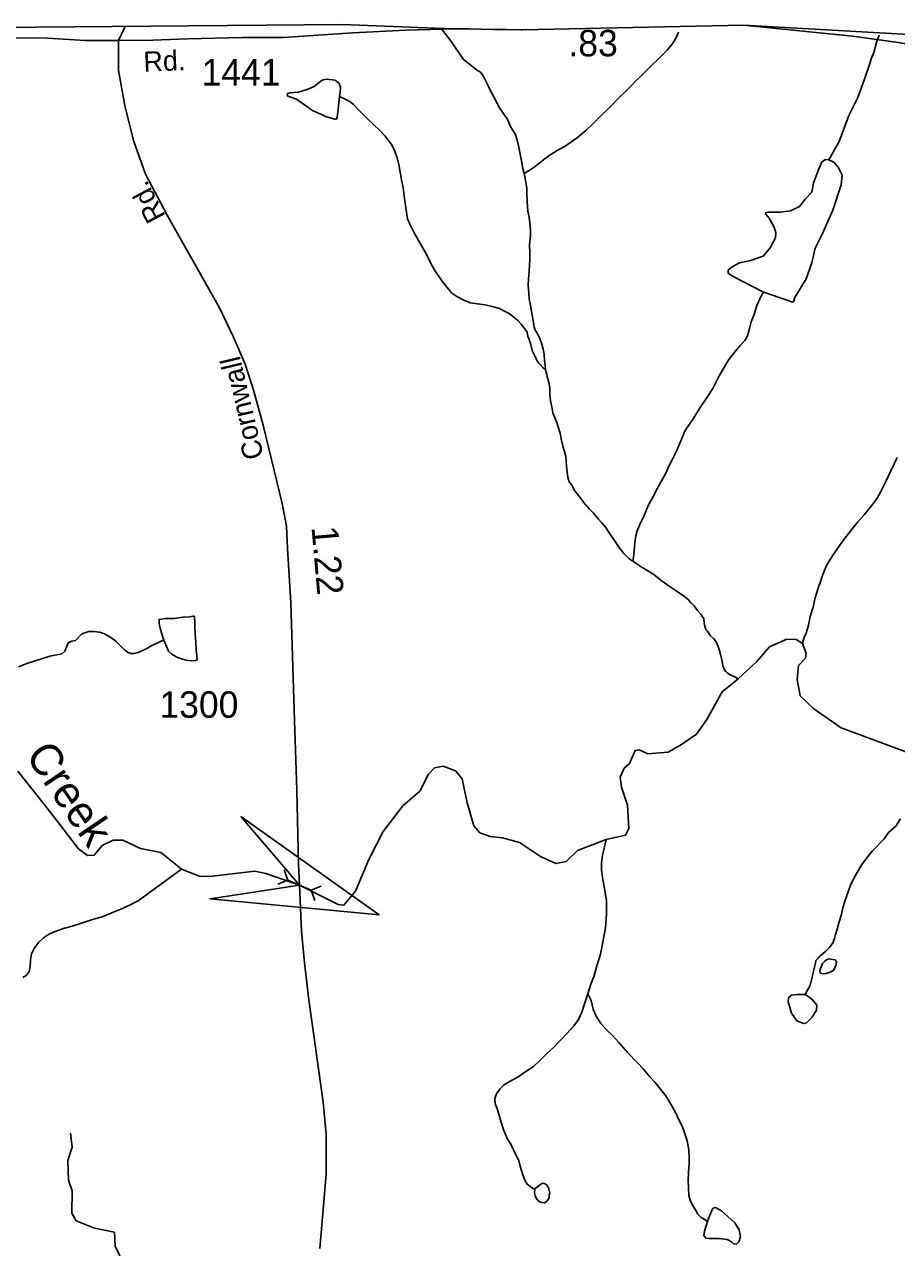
# Model space of a CAD drawing. Extents: x 2056842 to 2160602, y 826753 to 1016856.
# Drawn here: x 2095016 to 2099125, y 1010678 to 1016443 of the extents above; entities that cross this region are included whole.
import ezdxf

# ---------------------------------------------------------------- set-up
doc = ezdxf.new("R2010")
doc.units = 0
for name, color, linetype in [('Exist Boundary Political CountyLine', 7, 'Continuous'), ('Exist Hydrographic Creek Single Shore', 7, 'Continuous'), ('Exist Hydrographic Creek Single Shore Label', 7, 'Continuous'), ('Exist Hydrographic Misc Water Feature', 7, 'Continuous'), ('Exist Road Non-System Type 51', 7, 'Continuous'), ('Exist Road Secondary Mileage Hundredths English Label', 7, 'Continuous'), ('Exist Road Secondary Structure Culvert Attributed CELL', 7, 'Continuous'), ('Exist Road Secondary Structure Culvert CELL', 7, 'Continuous'), ('Exist Road Secondary Type 51 Attributed', 7, 'Continuous'), ('Exist Road Secondary Type 51 Label', 7, 'Continuous'), ('Exist Road Secondary Type 51 Number Label', 7, 'Continuous')]:
    doc.layers.add(name, color=color, linetype=linetype)

msp = doc.modelspace()

# ---------------------------------------------------------------- linework, layer by layer
at = {"layer": 'Exist Boundary Political CountyLine'}
msp.add_lwpolyline([(2115964.3, 1016192.1), (2110262.3, 1016187.5), (2106573, 1016265.5), (2106573, 1016265.5), (2102941.6, 1016340.6), (2102941.6, 1016340.6), (2101374.8, 1016366.7), (2101374.8, 1016366.7), (2099296, 1016389.5), (2098404.7, 1016440.5), (2097360.9, 1016418), (2097356.8, 1016418), (2097286.5, 1016419.1), (2097226.1, 1016420.2), (2097166.3, 1016421.3), (2097111, 1016422.2), (2097102.1, 1016422.4), (2097075.8, 1016422.9), (2097075.8, 1016422.9), (2097071.5, 1016422.9), (2097046.7, 1016423.4), (2096950.9, 1016425.1), (2096514.8, 1016443.2), (2089277.3, 1016380.6)], dxfattribs=at)
at = {"layer": 'Exist Hydrographic Creek Single Shore'}
for points in [[(2099211.8, 1012998.9), (2098864.3, 1013127.7), (2098736.3, 1013216.5), (2098671.9, 1013278.5), (2098657.5, 1013356.2), (2098663.8, 1013422), (2098696.6, 1013456.2), (2098699.2, 1013480.2), (2098681.9, 1013525.5), (2098652.4, 1013544.7), (2098608.1, 1013546), (2098527.2, 1013509.3), (2098466.5, 1013439.7), (2098379.6, 1013359.4), (2098303.4, 1013296.8), (2098231.3, 1013167.7), (2098183.3, 1013098.1), (2098107.9, 1013046.3), (2098048.5, 1013013.4), (2097953.7, 1013004.5), (2097913.2, 1013024.7), (2097893, 1013021), (2097866.4, 1012960.2), (2097842.4, 1012937.5), (2097822.2, 1012894.4), (2097828.5, 1012847.6), (2097857.6, 1012762.9), (2097864.2, 1012653.8), (2097847.7, 1012622.2), (2097756.7, 1012601.9), (2097621.4, 1012550.1), (2097568.3, 1012498.2), (2097520.2, 1012488.1), (2097446.9, 1012521), (2097348.3, 1012586.8), (2097268.4, 1012609.5), (2097210.5, 1012615.8), (2097162.4, 1012632.3), (2097133.3, 1012666.5), (2097101.7, 1012774), (2097077.7, 1012886.6), (2097047.4, 1012924.5), (2096989.2, 1012947.3), (2096947.5, 1012938.5), (2096919.4, 1012909.4), (2096878.9, 1012829.7), (2096799.3, 1012760.1), (2096705.7, 1012638.6), (2096638.7, 1012507.3), (2096575.5, 1012358), (2096521.1, 1012292.2), (2096493.3, 1012294.8), (2096311.9, 1012385.9), (2096153.2, 1012441.5), (2096101.3, 1012451.6), (2095901.6, 1012428.9), (2095843.4, 1012427.6), (2095755.1, 1012461.7)], [(2095755.1, 1012461.7), (2095712.1, 1012497.7), (2095657.8, 1012539.4), (2095562.9, 1012558.4), (2095479.5, 1012597.6), (2095434, 1012598.9), (2095382.1, 1012572.3), (2095343.7, 1012527.3), (2095313.4, 1012526), (2095270.4, 1012557.6), (2095140.1, 1012726.4), (2094984.6, 1012923.3)]]:
    msp.add_lwpolyline(points, dxfattribs=at)
at = {"layer": 'Exist Hydrographic Misc Water Feature'}
for points in [[(2096979.8, 1016424.6), (2097023.5, 1016367), (2097084.5, 1016277.4), (2097106.4, 1016261.5), (2097126.5, 1016245.6), (2097146.6, 1016229.6), (2097164.6, 1016217.6), (2097176.7, 1016201.7), (2097190.7, 1016175.8), (2097204.8, 1016147.8), (2097212.8, 1016127.8), (2097227, 1016101.9), (2097241.1, 1016075.8), (2097249.1, 1016057.9), (2097257.1, 1016045.9), (2097265.1, 1016034), (2097277.4, 1016016), (2097291.4, 1015996.1), (2097305.3, 1015966.1), (2097315.4, 1015946.1), (2097329.5, 1015924.2), (2097339.6, 1015892.2), (2097345.7, 1015864.2), (2097351.9, 1015832.2), (2097357.8, 1015800.2), (2097364.2, 1015764.2), (2097370.1, 1015740.3)], [(2098098.5, 1016407.1), (2098086.1, 1016380.5), (2098068.1, 1016350.5), (2098044.3, 1016322.4), (2098002.3, 1016280.3), (2097968.7, 1016248.2), (2097926.6, 1016206), (2097896.7, 1016177.9), (2097872.9, 1016151.9), (2097848.9, 1016127.8), (2097818.8, 1016099.7), (2097775.1, 1016055.5), (2097735.1, 1016015.4), (2097693.3, 1015973.3), (2097661.3, 1015943.2), (2097621.7, 1015911.1), (2097595.7, 1015891), (2097563.7, 1015868.9), (2097525.9, 1015848.8), (2097491.9, 1015826.7), (2097463.8, 1015806.6), (2097443.9, 1015790.6), (2097418.1, 1015770.4), (2097398.2, 1015758.4), (2097370.1, 1015740.3)], [(2099043.2, 1016393.2), (2099030.2, 1016357.5), (2099018.3, 1016311.4), (2099009.5, 1016288.6), (2098993, 1016240.5), (2098974.1, 1016186.1), (2098943.7, 1016098.8), (2098901.2, 1016014.6), (2098855.7, 1015891.8), (2098806.4, 1015804.5)], [(2096500.2, 1016103.9), (2096493.9, 1016043.8), (2096490.1, 1016005.2), (2096485.7, 1015997.6), (2096478.8, 1015996.3), (2096438.9, 1016007.1), (2096372.5, 1016038.1), (2096297.3, 1016091.2), (2096271.4, 1016101.3), (2096256.2, 1016105.8), (2096253.7, 1016111.5), (2096256.8, 1016117.2), (2096264.4, 1016120.3), (2096304.9, 1016124.7), (2096347.9, 1016136.1), (2096380.8, 1016150.1), (2096404.8, 1016169), (2096418.1, 1016180.4), (2096439.6, 1016184.8), (2096478.1, 1016180.4), (2096496.5, 1016167.8), (2096504.7, 1016148.2), (2096502.8, 1016124.1), (2096500.2, 1016103.9)], [(2096500.2, 1016103.9), (2096526.9, 1016091.7), (2096549.1, 1016079.7), (2096567.1, 1016065.8), (2096589.1, 1016041.9), (2096609.2, 1016021.9), (2096637.5, 1015994), (2096659.4, 1015974), (2096691.4, 1015942.1), (2096713.5, 1015918.2), (2096733.6, 1015894.3), (2096747.8, 1015872.3), (2096761.7, 1015844.3), (2096771.8, 1015814.4), (2096780, 1015782.4), (2096792.3, 1015710.5), (2096800.3, 1015672.5), (2096806.4, 1015622.6), (2096814.6, 1015568.5), (2096820.8, 1015526.6), (2096832.9, 1015498.6), (2096850.9, 1015464.7), (2096873.1, 1015424.7), (2096907.3, 1015364.8), (2096931.5, 1015316.9), (2096949.5, 1015283), (2096983.8, 1015233.1), (2097007.8, 1015203.1), (2097029.9, 1015177.2), (2097053.9, 1015161.3), (2097085.9, 1015143.5), (2097116, 1015131.6), (2097150.1, 1015125.6), (2097186, 1015121.7), (2097214.1, 1015115.8), (2097254, 1015103.9), (2097278, 1015092), (2097300.2, 1015080.1), (2097324.2, 1015062.2), (2097340.4, 1015048.2), (2097356.4, 1015030.3), (2097366.4, 1015018.3), (2097374.4, 1015008.3), (2097384.5, 1014992.3), (2097388.4, 1014974.4), (2097394.7, 1014958.4), (2097402.7, 1014934.4), (2097408.7, 1014906.4), (2097418.9, 1014884.5), (2097424.9, 1014870.5), (2097432.9, 1014854.4), (2097440.9, 1014844.6), (2097460.9, 1014824.6), (2097471.2, 1014816.6)], [(2098497.9, 1015181.8), (2098352.5, 1015256.7), (2098332.2, 1015270.6), (2098332.2, 1015285.8), (2098351.2, 1015301), (2098385.4, 1015320), (2098432.1, 1015328.8), (2098496.6, 1015351.6), (2098529.5, 1015390.8), (2098554.8, 1015437.6), (2098557.3, 1015461.7), (2098548.5, 1015488.2), (2098524.4, 1015530), (2098508, 1015550.2), (2098509.3, 1015556.6), (2098518.1, 1015557.8), (2098576.3, 1015557.8), (2098625.6, 1015565.4), (2098668.6, 1015585.7), (2098695.1, 1015619.8), (2098725.5, 1015652.7), (2098734.3, 1015697), (2098758.4, 1015757.7), (2098773.5, 1015795.7), (2098791.2, 1015807.1), (2098806.4, 1015804.5)], [(2098806.4, 1015804.5), (2098829.2, 1015794.4), (2098850.7, 1015770.4), (2098868.4, 1015732.4), (2098864.6, 1015686.9), (2098825.4, 1015568), (2098778.6, 1015461.7), (2098741.9, 1015388.3), (2098725.5, 1015320), (2098700.2, 1015244.1), (2098645.8, 1015156.8), (2098639.5, 1015135.3), (2098633.2, 1015134), (2098614.2, 1015141.6), (2098497.9, 1015181.8)], [(2097370.1, 1015740.3), (2097374.2, 1015726.3), (2097378.1, 1015700.3), (2097382.4, 1015672.3), (2097382.4, 1015648.4), (2097384.7, 1015608.4), (2097388.6, 1015562.4), (2097394.7, 1015534.4), (2097396.8, 1015508.3), (2097400.9, 1015472.4), (2097401.1, 1015448.5), (2097395.1, 1015404.4), (2097397.4, 1015368.4), (2097397.4, 1015336.4), (2097395.3, 1015308.3), (2097393.7, 1015280.3), (2097391.6, 1015244.3), (2097389.8, 1015214.4), (2097391.8, 1015174.3), (2097393.9, 1015150.3), (2097400, 1015118.4), (2097408, 1015074.5), (2097412.3, 1015046.5), (2097418.3, 1015016.4), (2097422.4, 1015002.5), (2097432.4, 1014988.4), (2097444.5, 1014962.5), (2097452.5, 1014940.6), (2097460.5, 1014912.6), (2097464.8, 1014888.6), (2097466.9, 1014858.6), (2097468.9, 1014838.6), (2097471.2, 1014816.6)], [(2098497.9, 1015181.8), (2098484, 1015157.8), (2098466.1, 1015113.7), (2098454, 1015075.7), (2098440.3, 1015041.6), (2098430.4, 1015003.6), (2098422.4, 1014975.6), (2098410.5, 1014953.6), (2098388.6, 1014929.5), (2098364.6, 1014901.4), (2098334.9, 1014863.4), (2098314.8, 1014829.2), (2098289.2, 1014787.2), (2098259.4, 1014727.1), (2098233.4, 1014687), (2098199.5, 1014637), (2098167.6, 1014584.8), (2098129.8, 1014528.7), (2098108.1, 1014480.6), (2098086.1, 1014428.5), (2098068.3, 1014390.5), (2098052.3, 1014360.5), (2098038.6, 1014328.4), (2098016.6, 1014288.3), (2097994.7, 1014250.2), (2097976.9, 1014214.2), (2097957, 1014178.1), (2097935, 1014126.1), (2097915.3, 1014086), (2097903.4, 1014056), (2097897.3, 1014032), (2097891.6, 1013999.9), (2097889.7, 1013961.9), (2097884, 1013918), (2097881.9, 1013914)], [(2097471.2, 1014816.6), (2097473, 1014808.6), (2097477.1, 1014794.7), (2097479.2, 1014782.7), (2097487.2, 1014756.6), (2097491.3, 1014730.7), (2097491.3, 1014702.7), (2097495.4, 1014668.8), (2097501.5, 1014640.8), (2097505.6, 1014612.8), (2097515.7, 1014588.8), (2097523.9, 1014566.7), (2097529.8, 1014550.8), (2097539.9, 1014516.8), (2097546, 1014482.9), (2097552.2, 1014454.9), (2097560.2, 1014430.9), (2097566.3, 1014406.9), (2097570.4, 1014360.9), (2097572.7, 1014332.9), (2097576.6, 1014308.9), (2097582.5, 1014287), (2097594.6, 1014271), (2097608.8, 1014245), (2097626.8, 1014223.1), (2097642.8, 1014203.2), (2097656.8, 1014183.2), (2097679.1, 1014159.2), (2097697.2, 1014139.3), (2097719.1, 1014113.4), (2097735.3, 1014095.4), (2097755.4, 1014071.5), (2097777.3, 1014037.6), (2097793.5, 1014015.6), (2097817.5, 1013977.7), (2097839.7, 1013949.7), (2097865.9, 1013923.8), (2097881.9, 1013914)], [(2099128.4, 1014401.8), (2099098.3, 1014339.8), (2099074.7, 1014289.6), (2099050.9, 1014241.5), (2099032.9, 1014207.5), (2099006.8, 1014173.5), (2098973.2, 1014131.3), (2098943.1, 1014099.2), (2098917.4, 1014067.1), (2098883.4, 1014023), (2098857.6, 1013989), (2098823.5, 1013938.9), (2098795.8, 1013892.7), (2098777.8, 1013850.7), (2098768.2, 1013822.7), (2098756.1, 1013786.6), (2098742.3, 1013740.6), (2098732.3, 1013696.5), (2098718.5, 1013652.5), (2098710.5, 1013612.4), (2098698.8, 1013574.4), (2098688.8, 1013548.5), (2098681.9, 1013525.5)], [(2097881.9, 1013914), (2097893.8, 1013905.9), (2097921.9, 1013886.1), (2097945.9, 1013872.1), (2097982.2, 1013850.2), (2098016, 1013822.3), (2098058.1, 1013792.5), (2098096.4, 1013766.5), (2098126.3, 1013746.6), (2098144.4, 1013730.7), (2098156.3, 1013716.8), (2098172.3, 1013702.8), (2098186.6, 1013682.9), (2098202.6, 1013662.9), (2098210.6, 1013650.9), (2098216.6, 1013643), (2098216.6, 1013636.9), (2098220.7, 1013612.9), (2098222.9, 1013603), (2098226.8, 1013591), (2098233, 1013585), (2098238.9, 1013575), (2098249, 1013561.1), (2098262.9, 1013549.1), (2098273, 1013537.2), (2098279.1, 1013527.1), (2098289.2, 1013497.2), (2098295.1, 1013473.2), (2098303.3, 1013441.2), (2098307.4, 1013419.3), (2098315.4, 1013401.2), (2098321.3, 1013393.3), (2098329.3, 1013385.2), (2098341.4, 1013377.3), (2098363.6, 1013367.4), (2098379.6, 1013359.4)], [(2095673.1, 1013541), (2095664.9, 1013565), (2095654.8, 1013597), (2095650.7, 1013618.9), (2095650.5, 1013638.9), (2095680.7, 1013643), (2095722.7, 1013643.1), (2095762.7, 1013649.2), (2095796.5, 1013651.4), (2095808.6, 1013653.3), (2095816.6, 1013653.3), (2095818.7, 1013621.5), (2095818.7, 1013595.4), (2095820.9, 1013573.5), (2095820.9, 1013569.5), (2095823, 1013531.4), (2095825, 1013495.5), (2095827.3, 1013467.5), (2095829.3, 1013449.4), (2095823.2, 1013445.4), (2095805.2, 1013443.4), (2095777.3, 1013447.4), (2095755.3, 1013453.3), (2095733.2, 1013461.2), (2095711, 1013475), (2095695, 1013489.1), (2095673.1, 1013541)], [(2094987.1, 1013415.2), (2095026.3, 1013430.3), (2095135.1, 1013465.8), (2095192, 1013477.2), (2095205.9, 1013489.8), (2095222.3, 1013527.8), (2095238.8, 1013536.6), (2095256.5, 1013539.2), (2095285.5, 1013570.8), (2095318.8, 1013581.9), (2095343, 1013582), (2095368.8, 1013578), (2095392.8, 1013570.1), (2095422.9, 1013554.2), (2095446.9, 1013536.3), (2095469.1, 1013514.3), (2095485.1, 1013496.4), (2095501.1, 1013484.5), (2095515.2, 1013478.4), (2095533, 1013478.5), (2095551.1, 1013482.6), (2095577.1, 1013494.6), (2095589, 1013500.7), (2095613.2, 1013514.7), (2095640.9, 1013526.9), (2095666.9, 1013538.9), (2095673.1, 1013541)], [(2099144.8, 1012699.1), (2099122, 1012663.9), (2099089.1, 1012636.1), (2099066.4, 1012604.5), (2099012.2, 1012547.4), (2098986.1, 1012515.3), (2098962.3, 1012483.3), (2098934.5, 1012437.2), (2098910.7, 1012391.1), (2098896.7, 1012355.1), (2098882.8, 1012315.1), (2098872.9, 1012279), (2098865.1, 1012243), (2098855.1, 1012213), (2098845, 1012178.9), (2098837.5, 1012152.9), (2098833.4, 1012134.9), (2098825.4, 1012114.8), (2098809.4, 1012092.8), (2098791.5, 1012074.7), (2098765.7, 1012052.6), (2098755.6, 1012042.7), (2098745.6, 1012030.6), (2098743.5, 1012018.6), (2098736, 1011986.6), (2098728, 1011952.5), (2098718.1, 1011912.6), (2098708.1, 1011894.5), (2098695.4, 1011871.2)], [(2097756.7, 1012601.9), (2097740, 1012525.5), (2097734.3, 1012491.4), (2097734.3, 1012457.5), (2097740.4, 1012421.5), (2097750.7, 1012361.4), (2097758.9, 1012311.5), (2097759.1, 1012247.5), (2097753.1, 1012185.5), (2097741.5, 1012117.5), (2097729.6, 1012061.4), (2097713.8, 1012005.3), (2097699.8, 1011959.3), (2097684, 1011919.2), (2097670.1, 1011873.2)], [(2095007.9, 1011950.9), (2095023.9, 1011960.9), (2095037.8, 1011979), (2095041.9, 1012003), (2095043.8, 1012033), (2095049.5, 1012063), (2095061.4, 1012087.1), (2095081.3, 1012115.1), (2095105.3, 1012137.2), (2095129.3, 1012153.3), (2095155.3, 1012165.4), (2095199.2, 1012181.5), (2095241.3, 1012193.6), (2095285.1, 1012207.7), (2095331.1, 1012222), (2095387, 1012238.1), (2095438.9, 1012260.2), (2095477.1, 1012276.4), (2095516.8, 1012294.5), (2095550.9, 1012312.6), (2095755.1, 1012461.7)], [(2098827.3, 1011982.4), (2098829.3, 1011986.4), (2098835.3, 1011998.4), (2098841, 1012012.4), (2098843.1, 1012022.4), (2098839, 1012030.4), (2098835.1, 1012034.4), (2098825, 1012036.3), (2098809, 1012038.3), (2098796.9, 1012036.2), (2098786.9, 1012028.2), (2098777, 1012016.1), (2098771.3, 1012004.1), (2098765.1, 1011990.2), (2098763.3, 1011980.1), (2098763.3, 1011976.2), (2098771.3, 1011970.2), (2098779.3, 1011968.3), (2098793.2, 1011970.2), (2098803.3, 1011972.4), (2098815.2, 1011978.3), (2098823.2, 1011982.4), (2098827.3, 1011982.4)], [(2097670.1, 1011873.2), (2097654.3, 1011827.1), (2097642.4, 1011787.2), (2097626.6, 1011753.1), (2097604.7, 1011723), (2097570.9, 1011687), (2097543, 1011656.9), (2097508.9, 1011620.7), (2097475.1, 1011590.6), (2097443.1, 1011558.5), (2097413.4, 1011530.3), (2097383.4, 1011510.3), (2097337.3, 1011480.2), (2097293.4, 1011456.1), (2097273.5, 1011444), (2097257.5, 1011426), (2097241.5, 1011405.9), (2097231.7, 1011381.8), (2097234, 1011355.8), (2097243.8, 1011333.9), (2097260.2, 1011273.9), (2097274.1, 1011230), (2097290.3, 1011192), (2097304.3, 1011170.1), (2097314.3, 1011152.1), (2097324.6, 1011128.1), (2097336.7, 1011106.2), (2097344.7, 1011088.1), (2097350.6, 1011068.2), (2097356.8, 1011046.2), (2097365, 1011020.3), (2097373, 1010996.3), (2097384.9, 1010976.3), (2097405.2, 1010960.4), (2097421.6, 1010951.3)], [(2097670.1, 1011873.2), (2097686.3, 1011843.2), (2097696.3, 1011801.3), (2097708.6, 1011771.4), (2097732.6, 1011733.4), (2097756.6, 1011705.6), (2097788.8, 1011675.6), (2097816.9, 1011643.7), (2097859.2, 1011595.8), (2097903, 1011549.9), (2097933.4, 1011518), (2097963.3, 1011482.1), (2097987.3, 1011456.3), (2098013.6, 1011424.3), (2098037.6, 1011392.3), (2098062, 1011354.4), (2098085.9, 1011310.6), (2098100.1, 1011280.6), (2098116.1, 1011246.6), (2098128.2, 1011214.7), (2098138.4, 1011180.7), (2098146.4, 1011138.7), (2098148.7, 1011104.7), (2098148.7, 1011072.8), (2098144.8, 1011032.7), (2098142.9, 1010990.7), (2098145.2, 1010960.7), (2098147.1, 1010922.8), (2098155, 1010896.7), (2098165.3, 1010876.7), (2098179.4, 1010852.8), (2098189.3, 1010834.9), (2098205.3, 1010818.9), (2098223.5, 1010809), (2098234.8, 1010801.2)], [(2098695.4, 1011871.2), (2098658.7, 1011871.2), (2098630.9, 1011867.4), (2098617, 1011857.3), (2098614.5, 1011837), (2098630.9, 1011782.6), (2098656.2, 1011745.9), (2098686.5, 1011733.3), (2098701.7, 1011737.1), (2098728.3, 1011763.6), (2098748.5, 1011796.5), (2098749.8, 1011820.6), (2098729.5, 1011845.9), (2098713.1, 1011858.5), (2098695.4, 1011871.2)], [(2097421.6, 1010951.3), (2097419.1, 1010936.4), (2097423.2, 1010922.5), (2097425.1, 1010914.5), (2097429.2, 1010908.5), (2097437.2, 1010898.5), (2097447.4, 1010892.5), (2097453.4, 1010890.6), (2097463.4, 1010888.5), (2097467.3, 1010888.6), (2097475.3, 1010894.7), (2097485.1, 1010906.7), (2097489, 1010914.7), (2097489, 1010924.7), (2097491.1, 1010934.7), (2097489, 1010946.7), (2097487.2, 1010954.7), (2097483.1, 1010962.6), (2097476.9, 1010972.6), (2097468.9, 1010978.6), (2097458.9, 1010980.6), (2097448.8, 1010976.5), (2097441.1, 1010970.5), (2097431.2, 1010962.4), (2097423.2, 1010958.4), (2097421.6, 1010951.3)], [(2098234.8, 1010801.2), (2098219.7, 1010755.3), (2098217.2, 1010735.1), (2098226, 1010722.4), (2098239.9, 1010721.2), (2098288, 1010719.9), (2098327.2, 1010716.1), (2098347.4, 1010704.7), (2098357.5, 1010695.9), (2098371.4, 1010694.6), (2098382.8, 1010704.7), (2098390.4, 1010728.8), (2098384.1, 1010761.6), (2098362.6, 1010794.5), (2098300.6, 1010851.5), (2098271.6, 1010866.7), (2098260.2, 1010862.9), (2098246.3, 1010830), (2098234.8, 1010801.2)]]:
    msp.add_lwpolyline(points, dxfattribs=at)
at = {"layer": 'Exist Road Non-System Type 51'}
for points in [[(2093344.6, 1016415.8), (2093412.9, 1016392.6), (2093578.5, 1016358.6), (2093782.1, 1016359.4), (2094047.7, 1016362), (2094307.2, 1016369.1), (2094850.4, 1016380.8), (2095123.6, 1016378.2), (2095302.4, 1016367.2), (2095458.8, 1016367.8)], [(2095872.4, 1009930.6), (2095886.3, 1009957.8), (2095861.3, 1009994.1), (2095786.5, 1010064.5), (2095729.8, 1010146.2), (2095681, 1010193.9), (2095571.5, 1010323.9), (2095519.4, 1010372.7), (2095518.2, 1010403.3), (2095503.5, 1010445.3), (2095500.1, 1010566.8), (2095442.8, 1010684.3), (2095439.4, 1010750.1), (2095345.3, 1010769.4), (2095259.1, 1010804.6), (2095238.7, 1010839.8), (2095239.8, 1010945.4), (2095222.8, 1010995.3), (2095220.5, 1011087.6), (2095239.8, 1011151.2), (2095233, 1011217)]]:
    msp.add_lwpolyline(points, dxfattribs=at)
at = {"layer": 'Exist Road Secondary Structure Culvert Attributed CELL'}
msp.add_lwpolyline([(2096034.8, 1012710), (2096686.8, 1012246.4), (2095890.4, 1012321.8), (2096311.9, 1012385.9)], close=True, dxfattribs=at)
at = {"layer": 'Exist Road Secondary Structure Culvert CELL'}
for p, q in [((2096239.2, 1012457.8), (2096256.5, 1012410)), ((2096209.7, 1012390.2), (2096256.5, 1012410)), ((2096256.5, 1012410), (2096367.4, 1012361.8)), ((2096414.1, 1012381.6), (2096367.4, 1012361.8)), ((2096384.7, 1012314), (2096367.4, 1012361.8))]:
    msp.add_line(p, q, dxfattribs=at)
at = {"layer": 'Exist Road Secondary Type 51 Attributed'}
for points in [[(2095458.8, 1016367.8), (2095620.7, 1016368.5), (2095783.6, 1016375), (2096044, 1016382.4), (2096234.9, 1016381.9), (2096563.6, 1016403.8), (2096813.7, 1016416.9), (2097046.7, 1016423.4), (2097102.1, 1016422.4), (2097111, 1016422.2), (2097166.3, 1016421.3), (2097286.5, 1016419.1), (2097360.9, 1016418), (2098404.7, 1016440.5), (2098917.4, 1016387.8), (2099132.9, 1016357.9), (2099438.6, 1016308.6), (2099752.6, 1016240.5), (2099841.1, 1016220)], [(2095490.8, 1016434.4), (2095472.7, 1016396.8), (2095458.8, 1016367.8)], [(2095458.8, 1016367.8), (2095459.1, 1016226.5), (2095488.6, 1016060.8), (2095529.4, 1015896), (2095586.1, 1015737), (2095688.2, 1015544.1), (2095935.3, 1015107.2), (2096001, 1014968.7), (2096055.2, 1014842.5), (2096096, 1014715.4), (2096141.4, 1014554.2), (2096229.5, 1014185.4), (2096249.9, 1014078.7), (2096255.6, 1013973.1), (2096271.5, 1013716.6), (2096287.4, 1013211.6), (2096298.7, 1012833.2), (2096307.7, 1012485.8), (2096311.9, 1012385.9), (2096321.2, 1012169.4), (2096334.9, 1012019.6), (2096355.3, 1011844.8), (2096423.3, 1011362.6), (2096436.9, 1011212.8), (2096436.9, 1011024.4), (2096407.3, 1010673.8)]]:
    msp.add_lwpolyline(points, dxfattribs=at)

# ---------------------------------------------------------------- texts
at = {"layer": 'Exist Hydrographic Creek Single Shore Label'}
msp.add_text('Creek', height=150, rotation=304.18336, dxfattribs=at).set_placement((2095017.2, 1012997.7))
at = {"layer": 'Exist Road Secondary Mileage Hundredths English Label'}
for s, rotation, p in [('.83', 0.13601, (2097579.4, 1016292.6)), ('1.22', 274.97083, (2096368.3, 1014073.9))]:
    msp.add_text(s, height=125, rotation=rotation, dxfattribs=at).set_placement(p)
at = {"layer": 'Exist Road Secondary Type 51 Label'}
for s, rotation, p in [('Rd.', 2.40408, (2095578.2, 1016220)), ('Rd.', 117.98801, (2095683, 1015539.8)), ('Cornwall', 103.41357, (2096144.3, 1014405))]:
    msp.add_text(s, height=95, rotation=rotation, dxfattribs=at).set_placement(p)
at = {"layer": 'Exist Road Secondary Type 51 Number Label'}
for s, p in [('1441', (2095850.6, 1016155)), ('1300', (2095652, 1013175))]:
    msp.add_text(s, height=125, dxfattribs=at).set_placement(p)

doc.saveas('drawing.dxf')
